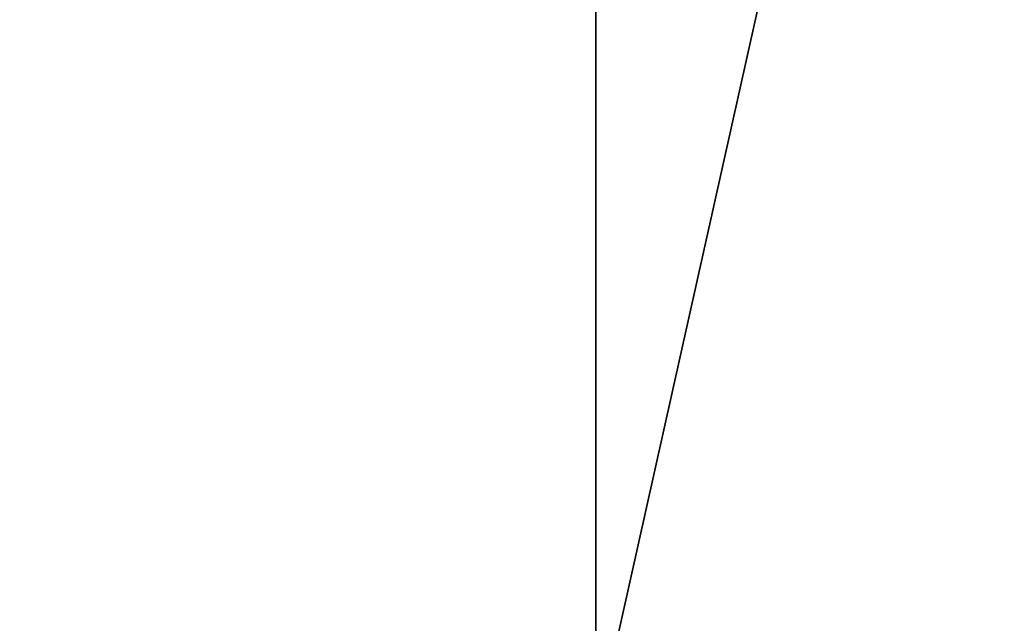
# Model space of a CAD drawing. Extents: x 143 to 263, y -61 to 82.
# Tile 495 of 656: x 202.98 to 205.28, y 59.49 to 60.9. Entities that reach past the tile are written whole.
import ezdxf

# ---------------------------------------------------------------- set-up
doc = ezdxf.new("R2010")
doc.units = 0
doc.header["$LTSCALE"] = 25.4
doc.layers.get('0').update_dxf_attribs({"color": 13, "linetype": 'CONTINUOUS'})

# ---------------------------------------------------------------- blocks, each defined once
blk = doc.blocks.new('ICE-BALL-8126_STL')
at = {"color": 41}
for p, q in [((0, 0.4601, 144.9163), (23, 0.4601, 144.9163)), ((0, 0.4601, 144.9163), (23, 0.4601, 144.9163)), ((23, 0.4601, 44.9495), (0, 0.4601, 44.9495)), ((23, 0.4601, 44.9495), (0, 0.4601, 44.9495))]:
    blk.add_line(p, q, dxfattribs=at)
mesh = blk.add_polyface(dxfattribs=at)
corners = [(23, 0.4601, 144.9163), (0, 5.5926, 144.519), (0, 0.4601, 144.9163), (23, 5.5926, 144.519)]
mesh.append_faces([[corners[k] for k in face] for face in [(0, 1, 2), (1, 0, 3)]], dxfattribs={"vtx0": -1, "color": 41})
mesh = blk.add_polyface(dxfattribs=at)
corners = [(23, 5.5926, 45.3468), (0, 0.4601, 44.9495), (0, 5.5926, 45.3468), (23, 0.4601, 44.9495)]
mesh.append_faces([[corners[k] for k in face] for face in [(0, 1, 2), (1, 0, 3)]], dxfattribs={"vtx0": -1, "color": 41})
mesh = blk.add_polyface(dxfattribs=at)
corners = [(23, -4.6861, 144.7838), (0, 0.4601, 144.9163), (0, -4.6861, 144.7838), (23, 0.4601, 144.9163)]
mesh.append_faces([[corners[k] for k in face] for face in [(0, 1, 2), (1, 0, 3)]], dxfattribs={"vtx0": -1, "color": 41})
mesh = blk.add_polyface(dxfattribs=at)
corners = [(0, 0.4601, 44.9495), (23, -4.6861, 45.082), (0, -4.6861, 45.082), (23, 0.4601, 44.9495)]
mesh.append_faces([[corners[k] for k in face] for face in [(0, 1, 2), (1, 0, 3)]], dxfattribs={"vtx0": -1, "color": 41})

msp = doc.modelspace()

# ---------------------------------------------------------------- block references
at = {"color": 0, "rotation": 270}
msp.add_blockref('ICE-BALL-8126_STL', (203.8636, 82.2326), dxfattribs=at)

doc.saveas('drawing.dxf')
